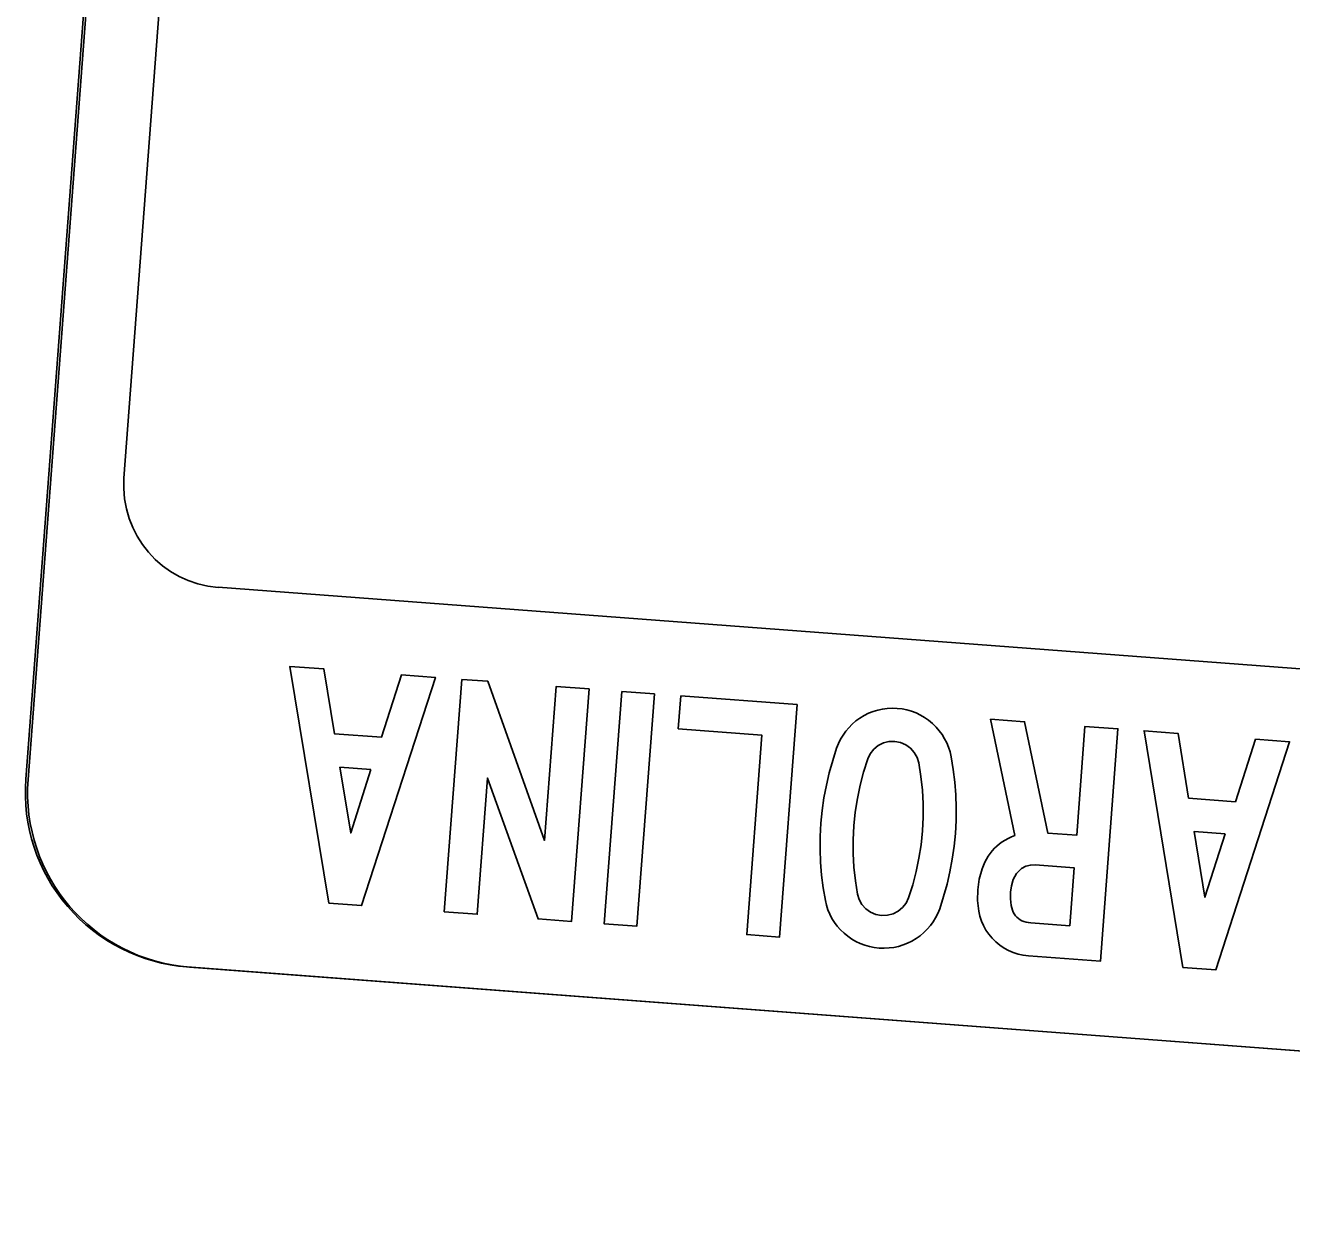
# Model space of a CAD drawing. Extents: x 2001876 to 2025694, y 804561 to 868938.
# Drawn here: x 2022971.02 to 2022996.78, y 808504.77 to 808529.11 of the extents above; entities that cross this region are included whole.
import ezdxf

# ---------------------------------------------------------------- set-up
doc = ezdxf.new("R2010")
doc.units = 0
doc.layers.add('TR SN EXTRUDED PANEL SIGNS- MOUNTED OVERHEAD', color=7, linetype='Continuous')

msp = doc.modelspace()

# ---------------------------------------------------------------- linework, layer by layer
at = {"layer": 'TR SN EXTRUDED PANEL SIGNS- MOUNTED OVERHEAD'}
for p, q in [((2022974.782, 808563.507), (2022971.032, 808513.773)), ((2022974.945, 808517.678), (2022974.945, 808517.677)), ((2022974.316, 808509.953), (2023042.996, 808504.774))]:
    msp.add_line(p, q, dxfattribs=at)
for points in [[(2022974.828, 808563.503), (2022974.828, 808563.503), (2022971.077, 808513.77)], [(2022973.029, 808519.899), (2022973.027, 808519.899), (2022976.307, 808563.392)], [(2023043.626, 808512.514), (2023043.626, 808512.514), (2023020.694, 808514.228), (2023020.743, 808513.999), (2023021.82, 808513.663), (2023022.044, 808513.057), (2023022.503, 808512.831), (2023023.037, 808512.311), (2023023.238, 808510.994), (2023021.257, 808508.898), (2023018.003, 808508), (2023017.648, 808507.63), (2023009.795, 808508.511), (2023008.35, 808510.697), (2023003.565, 808511.143), (2023002.259, 808512.736), (2022999.654, 808515.814), (2022974.945, 808517.678)], [(2022977.194, 808511.252), (2022977.861, 808511.202), (2022979.364, 808515.846), (2022978.674, 808515.898), (2022978.264, 808514.626), (2022977.31, 808514.698), (2022977.095, 808516.017), (2022976.405, 808516.069), (2022977.194, 808511.252)], [(2022987.191, 808512.61), (2022987.188, 808512.345), (2022987.198, 808512.082), (2022987.219, 808511.822), (2022987.251, 808511.562), (2022987.295, 808511.305), (2022987.318, 808511.208), (2022987.348, 808511.115), (2022987.384, 808511.027), (2022987.428, 808510.941), (2022987.48, 808510.861), (2022987.537, 808510.783), (2022987.601, 808510.709), (2022987.674, 808510.64), (2022987.752, 808510.577), (2022987.833, 808510.52), (2022987.917, 808510.47), (2022988.004, 808510.429), (2022988.095, 808510.395), (2022988.19, 808510.369), (2022988.287, 808510.35), (2022988.39, 808510.338), (2022988.491, 808510.335), (2022988.59, 808510.339), (2022988.687, 808510.35), (2022988.783, 808510.372), (2022988.875, 808510.4), (2022988.967, 808510.436), (2022989.054, 808510.48), (2022989.141, 808510.532), (2022989.223, 808510.589), (2022989.298, 808510.654), (2022989.368, 808510.721), (2022989.431, 808510.794), (2022989.487, 808510.873), (2022989.538, 808510.955), (2022989.581, 808511.042), (2022989.62, 808511.134), (2022989.701, 808511.384), (2022989.77, 808511.636), (2022989.829, 808511.89), (2022989.877, 808512.147), (2022989.914, 808512.408), (2022989.941, 808512.671), (2022989.954, 808512.932), (2022989.956, 808513.194), (2022989.947, 808513.453), (2022989.927, 808513.714), (2022989.896, 808513.973), (2022989.853, 808514.232), (2022989.831, 808514.329), (2022989.801, 808514.423), (2022989.765, 808514.512), (2022989.721, 808514.598), (2022989.67, 808514.681), (2022989.611, 808514.76), (2022989.546, 808514.835), (2022989.474, 808514.905), (2022989.395, 808514.972), (2022989.313, 808515.029), (2022989.23, 808515.079), (2022989.141, 808515.121), (2022989.05, 808515.156), (2022988.955, 808515.183), (2022988.858, 808515.203), (2022988.757, 808515.213), (2022988.654, 808515.218), (2022988.552, 808515.213), (2022988.455, 808515.201), (2022988.359, 808515.18), (2022988.265, 808515.152), (2022988.175, 808515.114), (2022988.086, 808515.07), (2022987.999, 808515.016), (2022987.917, 808514.958), (2022987.842, 808514.892), (2022987.773, 808514.822), (2022987.711, 808514.749), (2022987.654, 808514.669), (2022987.605, 808514.586), (2022987.562, 808514.497), (2022987.524, 808514.403), (2022987.444, 808514.153), (2022987.374, 808513.901), (2022987.315, 808513.649), (2022987.267, 808513.393), (2022987.23, 808513.136), (2022987.206, 808512.877), (2022987.191, 808512.61)], [(2022991.15, 808512.626), (2022991.08, 808512.599), (2022991.014, 808512.568), (2022990.951, 808512.534), (2022990.893, 808512.498), (2022990.837, 808512.457), (2022990.785, 808512.414), (2022990.735, 808512.367), (2022990.689, 808512.316), (2022990.647, 808512.264), (2022990.607, 808512.206), (2022990.571, 808512.147), (2022990.538, 808512.084), (2022990.509, 808512.018), (2022990.483, 808511.949), (2022990.425, 808511.741), (2022990.394, 808511.522), (2022990.392, 808511.305), (2022990.418, 808511.088), (2022990.439, 808510.985), (2022990.471, 808510.887), (2022990.512, 808510.794), (2022990.561, 808510.705), (2022990.618, 808510.621), (2022990.685, 808510.541), (2022990.76, 808510.466), (2022990.842, 808510.396), (2022990.93, 808510.337), (2022991.02, 808510.287), (2022991.115, 808510.247), (2022991.215, 808510.214), (2022991.318, 808510.192), (2022991.425, 808510.179), (2022992.888, 808510.069), (2022993.245, 808514.799), (2022992.576, 808514.849), (2022992.408, 808512.633), (2022991.818, 808512.677), (2022991.346, 808514.942), (2022990.656, 808514.994), (2022991.15, 808512.626)], [(2022987.903, 808513.104), (2022987.946, 808513.379), (2022988.001, 808513.651), (2022988.072, 808513.92), (2022988.157, 808514.187), (2022988.208, 808514.293), (2022988.279, 808514.384), (2022988.37, 808514.458), (2022988.476, 808514.512), (2022988.588, 808514.542), (2022988.707, 808514.544), (2022988.823, 808514.523), (2022988.93, 808514.476), (2022989.025, 808514.407), (2022989.104, 808514.317), (2022989.16, 808514.216), (2022989.194, 808514.104), (2022989.239, 808513.827), (2022989.269, 808513.552), (2022989.283, 808513.275), (2022989.284, 808512.998), (2022989.271, 808512.72), (2022989.242, 808512.441), (2022989.199, 808512.165), (2022989.144, 808511.893), (2022989.072, 808511.623), (2022988.987, 808511.36), (2022988.937, 808511.253), (2022988.866, 808511.163), (2022988.775, 808511.088), (2022988.671, 808511.034), (2022988.557, 808511.005), (2022988.44, 808511.001), (2022988.322, 808511.023), (2022988.216, 808511.069), (2022988.12, 808511.138), (2022988.04, 808511.225), (2022987.984, 808511.323), (2022987.95, 808511.433), (2022987.905, 808511.707), (2022987.875, 808511.982), (2022987.861, 808512.261), (2022987.86, 808512.542), (2022987.875, 808512.825), (2022987.903, 808513.104)], [(2022994.568, 808509.942), (2022995.234, 808509.892), (2022996.737, 808514.535), (2022996.047, 808514.587), (2022995.637, 808513.316), (2022994.684, 808513.388), (2022994.469, 808514.706), (2022993.779, 808514.759), (2022994.568, 808509.942)], [(2022978.05, 808513.969), (2022977.64, 808512.681), (2022977.422, 808514.017), (2022978.05, 808513.969)], [(2022995.424, 808512.659), (2022995.014, 808511.371), (2022994.796, 808512.707), (2022995.424, 808512.659)], [(2022992.269, 808510.788), (2022991.475, 808510.848), (2022991.425, 808510.855), (2022991.378, 808510.864), (2022991.333, 808510.877), (2022991.293, 808510.894), (2022991.255, 808510.914), (2022991.221, 808510.937), (2022991.19, 808510.965), (2022991.162, 808510.996), (2022991.138, 808511.031), (2022991.117, 808511.069), (2022991.1, 808511.112), (2022991.086, 808511.157), (2022991.075, 808511.207), (2022991.06, 808511.339), (2022991.062, 808511.473), (2022991.08, 808511.604), (2022991.115, 808511.731), (2022991.181, 808511.857), (2022991.287, 808511.955), (2022991.375, 808512.002), (2022991.466, 808512.027), (2022991.564, 808512.029), (2022992.358, 808511.969), (2022992.269, 808510.788)], [(2022974.362, 808509.949), (2022974.362, 808509.949), (2023043.042, 808504.77)]]:
    msp.add_lwpolyline(points, dxfattribs=at)
for points in [[(2022979.901, 808515.805), (2022980.426, 808515.765), (2022981.584, 808512.529), (2022981.82, 808515.66), (2022982.49, 808515.61), (2022982.133, 808510.88), (2022981.451, 808510.931), (2022980.422, 808513.797), (2022980.213, 808511.024), (2022979.544, 808511.075), (2022979.901, 808515.805)], [(2022983.153, 808515.56), (2022983.816, 808515.51), (2022983.459, 808510.78), (2022982.796, 808510.83), (2022983.153, 808515.56)], [(2022984.354, 808515.469), (2022986.721, 808515.291), (2022986.364, 808510.56), (2022985.695, 808510.611), (2022986.001, 808514.672), (2022984.304, 808514.8), (2022984.354, 808515.469)]]:
    msp.add_lwpolyline(points, close=True, dxfattribs=at)
for centre, radius, start, end in [((2022975.098, 808519.746), 2.075, 175.7858, 265.7857), ((2022974.584, 808513.505), 3.562, 175.6875, 265.6877), ((2022974.63, 808513.502), 3.562, 175.6875, 265.6875)]:
    msp.add_arc(centre, radius, start, end, dxfattribs=at)

doc.saveas('drawing.dxf')
